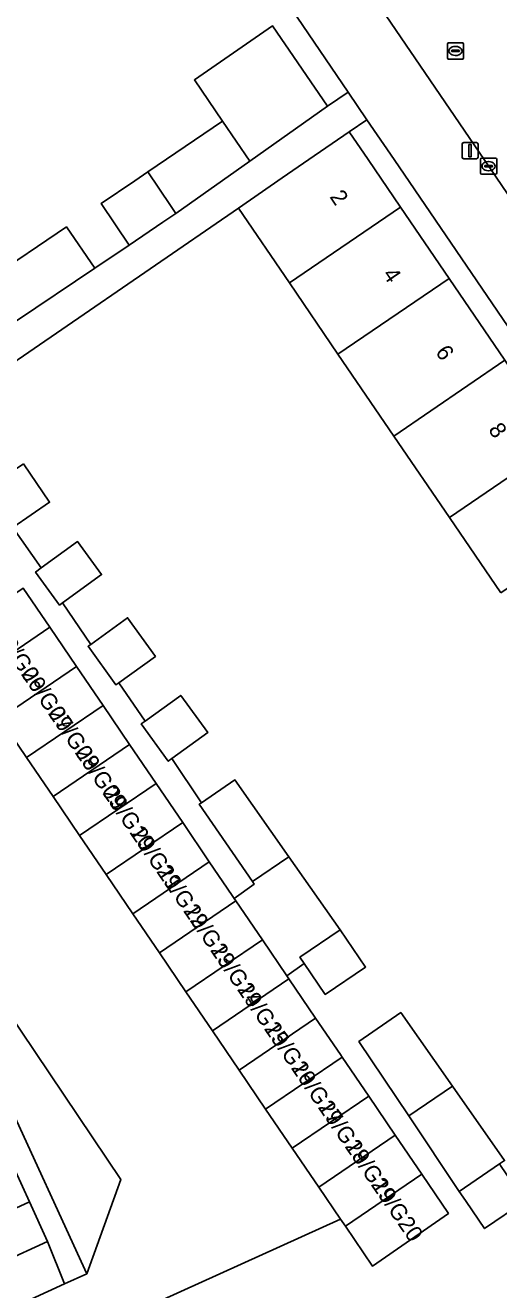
# Model space of a CAD drawing. Extents: x 158086 to 159499, y 382904 to 383981.
# Drawn here: x 158830.4 to 158859.6, y 383680.4 to 383758.3 of the extents above; entities that cross this region are included whole.
import ezdxf

# ---------------------------------------------------------------- set-up
doc = ezdxf.new("R2010")
doc.units = 0
for name, color, linetype in [('IMGEO_Erf', 7, 'Continuous'), ('IMGEO_Groenvoorziening', 7, 'Continuous'), ('IMGEO_Kolk', 7, 'Continuous'), ('IMGEO_Lichtmast', 7, 'Continuous'), ('IMGEO_Pand', 7, 'Continuous'), ('IMGEO_Pand_nummerreeks', 7, 'Continuous'), ('IMGEO_Rijbaan_lokaal_open', 7, 'Continuous'), ('IMGEO_Rioolput', 7, 'Continuous'), ('IMGEO_Voetpad_open', 7, 'Continuous')]:
    doc.layers.add(name, color=color, linetype=linetype)

msp = doc.modelspace()

# ---------------------------------------------------------------- linework, layer by layer
at = {"layer": 'IMGEO_Erf'}
for points in [[(158842.566, 383752.376), (158840.84, 383754.903), (158845.652, 383758.227), (158849.031, 383753.281), (158850.303, 383754.156), (158846.818, 383759.27), (158836.654, 383774.154)], [(158828.156, 383742.622), (158832.965, 383745.861), (158834.705, 383743.315), (158836.813, 383744.735), (158835.09, 383747.292), (158837.181, 383748.701), (158837.979, 383749.239), (158842.566, 383752.376)], [(158906.559, 383671.6), (158853.135, 383750), (158851.46, 383752.457), (158850.371, 383751.715), (158851.539, 383750), (158853.531, 383747.075), (158856.516, 383742.693), (158859.951, 383737.651)], [(158859.688, 383723.328), (158856.53, 383727.964), (158853.108, 383732.989), (158849.673, 383738.032), (158846.689, 383742.414), (158843.558, 383747.011), (158827.215, 383735.811)], [(158830.314, 383731.282), (158831.929, 383728.91), (158829.654, 383727.36), (158831.415, 383724.871), (158833.652, 383726.49), (158835.124, 383724.456), (158832.713, 383722.712), (158834.453, 383720.165), (158836.721, 383721.806), (158838.44, 383719.429), (158836.193, 383717.803), (158837.81, 383715.446), (158839.997, 383717.028), (158841.656, 383714.735), (158839.448, 383713.137), (158841.265, 383710.411), (158843.333, 383711.82), (158846.647, 383707.087), (158849.81, 383702.597), (158851.371, 383700.305), (158848.891, 383698.617), (158847.591, 383700.526), (158846.521, 383699.775), (158846.659, 383699.573), (158848.294, 383697.168), (158849.821, 383694.922), (158849.929, 383694.764), (158851.565, 383692.359), (158853.2, 383689.954), (158854.835, 383687.549), (158856.47, 383685.144), (158851.801, 383681.889), (158850.128, 383684.349), (158849.823, 383684.798), (158824.043, 383673.117)], [(158827.912, 383684.577), (158830.681, 383685.846), (158829.826, 383687.741)], [(158822.781, 383676.188), (158832.845, 383680.803), (158831.797, 383683.411), (158829.028, 383682.142)]]:
    msp.add_lwpolyline(points, dxfattribs=at)
msp.add_lwpolyline([(158859.929, 383688.398), (158859.621, 383688.187), (158859.726, 383688.033), (158861.179, 383685.899), (158858.699, 383684.21), (158857.564, 383685.877), (158857.246, 383686.344), (158857.141, 383686.498), (158854.026, 383691.143), (158850.962, 383695.714), (158853.538, 383697.5), (158856.715, 383692.975)], close=True, dxfattribs=at)
at = {"layer": 'IMGEO_Groenvoorziening'}
msp.add_lwpolyline([(158821.369, 383709.438), (158822.087, 383707.871), (158829.232, 383692.29), (158834.212, 383681.43), (158836.302, 383687.233)], close=True, dxfattribs=at)
at = {"layer": 'IMGEO_Kolk'}
for p, q in [((158858.445, 383749.17), (158858.445, 383750.022)), ((158858.52, 383750.096), (158859.372, 383750.096)), ((158858.704, 383749.59), (158858.704, 383749.602)), ((158859.142, 383749.553), (158858.744, 383749.553)), ((158858.747, 383749.639), (158859.145, 383749.639)), ((158858.933, 383749.876), (158858.958, 383749.876)), ((158859.188, 383749.602), (158859.188, 383749.59)), ((158859.446, 383750.022), (158859.446, 383749.17)), ((158859.372, 383749.096), (158858.52, 383749.096)), ((158858.956, 383749.316), (158858.931, 383749.316))]:
    msp.add_line(p, q, dxfattribs=at)
for points in [[(158858.445, 383749.17), (158858.445, 383750.022)], [(158858.52, 383750.096), (158859.372, 383750.096)], [(158859.446, 383750.022), (158859.446, 383749.17)], [(158859.372, 383749.096), (158858.52, 383749.096)]]:
    msp.add_lwpolyline(points, dxfattribs=at)
for centre, radius, start, end in [((158858.522, 383750.02), 0.0765, 91.55205, 178.44795), ((158858.522, 383750.02), 0.0765, 91.55205, 178.44795), ((158858.744, 383749.599), 0.0403, 85.87752, 175.75265), ((158858.741, 383749.589), 0.0366, 178.93798, 274.71019), ((158859.145, 383749.596), 0.043, 264.86636, 352.45326), ((158859.149, 383749.601), 0.0386, 1.73085, 96.63898), ((158859.37, 383750.02), 0.0765, 1.55205, 88.44795), ((158859.37, 383750.02), 0.0765, 1.55205, 88.44795), ((158858.522, 383749.172), 0.0765, 181.55205, 268.44795), ((158858.522, 383749.172), 0.0765, 181.55205, 268.44795), ((158859.37, 383749.172), 0.0765, 271.55205, 358.44795), ((158859.37, 383749.172), 0.0765, 271.55205, 358.44795)]:
    msp.add_arc(centre, radius, start, end, dxfattribs=at)
for centre, major_axis, ratio, start_param, end_param in [((158858.932, 383749.596), (-0.387, 0.002), 0.722429, 4.712389, 7.853982), ((158858.957, 383749.596), (-0.39, 0.002), 0.717154, 1.570796, 4.712389)]:
    msp.add_ellipse(centre, major_axis=major_axis, ratio=ratio, start_param=start_param, end_param=end_param, dxfattribs=at)
at = {"layer": 'IMGEO_Lichtmast'}
for p, q in [((158857.311, 383750.151), (158857.311, 383750.951)), ((158857.311, 383750.951), (158857.311, 383750.151)), ((158857.411, 383751.051), (158858.201, 383751.051)), ((158858.201, 383751.051), (158857.411, 383751.051)), ((158858.301, 383750.951), (158858.301, 383750.151)), ((158858.301, 383750.151), (158858.301, 383750.951)), ((158858.201, 383750.051), (158857.411, 383750.051)), ((158857.411, 383750.051), (158858.201, 383750.051))]:
    msp.add_line(p, q, dxfattribs=at)
msp.add_lwpolyline([(158857.731, 383750.926), (158857.881, 383750.926), (158857.881, 383750.176), (158857.731, 383750.176), (158857.731, 383750.926)], dxfattribs=at)
for centre, start, end in [((158857.411, 383750.951), 90, 180), ((158857.411, 383750.951), 90, 180), ((158858.201, 383750.951), 0, 90), ((158858.201, 383750.951), 360, 90), ((158857.411, 383750.151), 180, 270), ((158857.411, 383750.151), 180, 270), ((158858.201, 383750.151), 270, 0), ((158858.201, 383750.151), 270, 0)]:
    msp.add_arc(centre, 0.1, start, end, dxfattribs=at)
at = {"layer": 'IMGEO_Pand'}
for points in [[(158845.652, 383758.227), (158840.84, 383754.903), (158842.566, 383752.376), (158844.256, 383749.903), (158849.031, 383753.281)], [(158842.566, 383752.376), (158837.979, 383749.239), (158839.367, 383747.18), (158839.702, 383746.682), (158844.256, 383749.903)], [(158853.531, 383747.075), (158851.539, 383750), (158850.371, 383751.715), (158847.872, 383750), (158846.249, 383748.886), (158843.558, 383747.011), (158846.689, 383742.414)], [(158839.367, 383747.18), (158837.979, 383749.239), (158837.181, 383748.701), (158835.09, 383747.292), (158836.813, 383744.735), (158838.904, 383746.144), (158839.702, 383746.682)], [(158853.531, 383747.075), (158846.689, 383742.414), (158849.673, 383738.032), (158856.516, 383742.693)], [(158834.705, 383743.315), (158832.965, 383745.861), (158828.156, 383742.622), (158829.896, 383740.076)], [(158853.108, 383732.989), (158859.951, 383737.651), (158856.516, 383742.693), (158849.673, 383738.032)], [(158853.108, 383732.989), (158856.53, 383727.964), (158863.374, 383732.625), (158859.951, 383737.651)], [(158859.688, 383723.328), (158866.532, 383727.99), (158863.374, 383732.625), (158856.53, 383727.964)], [(158830.314, 383731.282), (158828.171, 383729.823), (158827.854, 383729.607), (158829.47, 383727.235), (158829.654, 383727.36), (158831.929, 383728.91)], [(158833.652, 383726.49), (158831.415, 383724.871), (158831.063, 383724.617), (158832.535, 383722.583), (158832.713, 383722.712), (158835.124, 383724.456)], [(158831.943, 383721.218), (158830.308, 383723.622), (158825.598, 383720.42), (158827.233, 383718.015)], [(158836.721, 383721.806), (158834.453, 383720.165), (158834.289, 383720.046), (158836.009, 383717.67), (158836.193, 383717.803), (158838.44, 383719.429)], [(158831.943, 383721.218), (158827.233, 383718.015), (158828.868, 383715.611), (158833.578, 383718.813)], [(158835.213, 383716.408), (158833.578, 383718.813), (158828.868, 383715.611), (158830.504, 383713.206)], [(158839.997, 383717.028), (158837.81, 383715.446), (158837.568, 383715.271), (158839.227, 383712.977), (158839.448, 383713.137), (158841.656, 383714.735)], [(158836.848, 383714.003), (158835.213, 383716.408), (158830.504, 383713.206), (158832.139, 383710.801)], [(158833.775, 383708.396), (158838.483, 383711.598), (158836.848, 383714.003), (158832.139, 383710.801)], [(158833.775, 383708.396), (158835.41, 383705.992), (158840.118, 383709.193), (158838.483, 383711.598)], [(158843.333, 383711.82), (158841.265, 383710.411), (158841.141, 383710.327), (158844.412, 383705.564), (158846.647, 383707.087)], [(158835.41, 383705.992), (158837.045, 383703.587), (158841.754, 383706.788), (158840.118, 383709.193)], [(158843.389, 383704.383), (158843.289, 383704.53), (158843.164, 383704.714), (158841.754, 383706.788), (158837.045, 383703.587), (158838.681, 383701.182)], [(158846.647, 383707.087), (158844.412, 383705.564), (158844.518, 383705.409), (158843.289, 383704.53), (158843.389, 383704.383), (158845.024, 383701.978), (158846.521, 383699.775), (158847.591, 383700.526), (158847.33, 383700.909), (158849.81, 383702.597)], [(158840.316, 383698.777), (158845.024, 383701.978), (158843.389, 383704.383), (158838.681, 383701.182)], [(158846.659, 383699.573), (158846.521, 383699.775), (158845.024, 383701.978), (158840.316, 383698.777), (158841.951, 383696.373)], [(158849.81, 383702.597), (158847.33, 383700.909), (158847.591, 383700.526), (158848.891, 383698.617), (158851.371, 383700.305)], [(158841.951, 383696.373), (158843.587, 383693.968), (158848.294, 383697.168), (158846.659, 383699.573)], [(158853.538, 383697.5), (158850.962, 383695.714), (158854.026, 383691.143), (158856.715, 383692.975)], [(158849.929, 383694.764), (158849.821, 383694.922), (158848.294, 383697.168), (158843.587, 383693.968), (158845.222, 383691.563)], [(158845.222, 383691.563), (158846.857, 383689.158), (158851.565, 383692.359), (158849.929, 383694.764)], [(158856.715, 383692.975), (158854.026, 383691.143), (158857.141, 383686.498), (158859.621, 383688.187), (158859.929, 383688.398)], [(158846.857, 383689.158), (158848.493, 383686.754), (158853.2, 383689.954), (158851.565, 383692.359)], [(158854.835, 383687.549), (158853.2, 383689.954), (158848.493, 383686.754), (158849.823, 383684.798), (158850.128, 383684.349)], [(158859.726, 383688.033), (158859.621, 383688.187), (158857.141, 383686.498), (158857.246, 383686.344), (158857.564, 383685.877), (158858.699, 383684.21), (158861.179, 383685.899)], [(158850.128, 383684.349), (158851.801, 383681.889), (158856.47, 383685.144), (158854.835, 383687.549)], [(158830.681, 383685.846), (158827.912, 383684.577), (158829.028, 383682.142), (158831.797, 383683.411)]]:
    msp.add_lwpolyline(points, close=True, dxfattribs=at)
at = {"layer": 'IMGEO_Rijbaan_lokaal_open'}
for points in [[(158858.598, 383766.369), (158856.988, 383770.054), (158856.64, 383771.036), (158847.895, 383765.748), (158848.654, 383764.691), (158849.459, 383763.52), (158849.888, 383762.858), (158852.021, 383759.76), (158858.671, 383750), (158866.208, 383738.938), (158872.724, 383743.585), (158870.102, 383747.408), (158868.473, 383750), (158868.252, 383750.192), (158862.845, 383758.328)], [(158824.043, 383673.117), (158849.823, 383684.798), (158848.493, 383686.754), (158846.857, 383689.158), (158845.222, 383691.563), (158843.587, 383693.968), (158841.951, 383696.373), (158840.316, 383698.777), (158838.681, 383701.182), (158837.045, 383703.587), (158835.41, 383705.992), (158833.775, 383708.396), (158832.139, 383710.801), (158830.504, 383713.206), (158828.868, 383715.611)], [(158821.369, 383709.438), (158836.302, 383687.233), (158834.212, 383681.43), (158832.845, 383680.803), (158822.781, 383676.188)]]:
    msp.add_lwpolyline(points, dxfattribs=at)
at = {"layer": 'IMGEO_Rioolput'}
for p, q in [((158856.482, 383757.188), (158857.334, 383757.188)), ((158856.407, 383756.262), (158856.407, 383757.114)), ((158856.666, 383756.682), (158856.666, 383756.694)), ((158857.104, 383756.645), (158856.706, 383756.645)), ((158856.709, 383756.731), (158857.107, 383756.731)), ((158856.918, 383756.408), (158856.893, 383756.408)), ((158856.895, 383756.968), (158856.92, 383756.968)), ((158857.15, 383756.694), (158857.15, 383756.682)), ((158857.408, 383757.114), (158857.408, 383756.262)), ((158857.334, 383756.188), (158856.482, 383756.188))]:
    msp.add_line(p, q, dxfattribs=at)
for points in [[(158856.482, 383757.188), (158857.334, 383757.188)], [(158856.407, 383756.262), (158856.407, 383757.114)], [(158857.408, 383757.114), (158857.408, 383756.262)], [(158857.334, 383756.188), (158856.482, 383756.188)]]:
    msp.add_lwpolyline(points, dxfattribs=at)
for centre, radius, start, end in [((158856.484, 383757.112), 0.0765, 91.55205, 178.44795), ((158856.484, 383757.112), 0.0765, 91.55205, 178.44795), ((158857.332, 383757.112), 0.0765, 1.55205, 88.44795), ((158857.332, 383757.112), 0.0765, 1.55205, 88.44795), ((158856.706, 383756.691), 0.0403, 85.87752, 175.75265), ((158856.703, 383756.681), 0.0366, 178.93798, 274.71019), ((158857.107, 383756.688), 0.043, 264.86636, 352.45326), ((158857.111, 383756.693), 0.0386, 1.73085, 96.63898), ((158856.484, 383756.264), 0.0765, 181.55205, 268.44795), ((158856.484, 383756.264), 0.0765, 181.55205, 268.44795), ((158857.332, 383756.264), 0.0765, 271.55205, 358.44795), ((158857.332, 383756.264), 0.0765, 271.55205, 358.44795)]:
    msp.add_arc(centre, radius, start, end, dxfattribs=at)
for centre, major_axis, ratio, start_param, end_param in [((158856.894, 383756.688), (-0.387, 0.002), 0.722429, 4.712389, 7.853982), ((158856.919, 383756.688), (-0.39, 0.002), 0.717154, 1.570796, 4.712389)]:
    msp.add_ellipse(centre, major_axis=major_axis, ratio=ratio, start_param=start_param, end_param=end_param, dxfattribs=at)
at = {"layer": 'IMGEO_Voetpad_open'}
for points in [[(158836.654, 383774.154), (158846.818, 383759.27), (158850.303, 383754.156), (158851.46, 383752.457), (158853.135, 383750), (158906.559, 383671.6), (158914.424, 383663.739)], [(158867.748, 383736.679), (158866.208, 383738.938), (158858.671, 383750), (158852.021, 383759.76), (158851.608, 383759.479), (158849.046, 383763.239), (158849.459, 383763.52), (158848.654, 383764.691), (158847.895, 383765.748), (158844.518, 383770.671), (158843.369, 383772.251)], [(158827.215, 383735.811), (158843.558, 383747.011), (158846.249, 383748.886), (158847.872, 383750), (158850.371, 383751.715), (158851.46, 383752.457), (158850.303, 383754.156), (158849.031, 383753.281), (158844.256, 383749.903), (158839.702, 383746.682), (158838.904, 383746.144), (158836.813, 383744.735), (158834.705, 383743.315), (158829.896, 383740.076)], [(158830.308, 383723.622), (158831.943, 383721.218), (158833.578, 383718.813), (158835.213, 383716.408), (158836.848, 383714.003), (158838.483, 383711.598), (158840.118, 383709.193), (158841.754, 383706.788), (158843.164, 383704.714), (158843.289, 383704.53), (158844.518, 383705.409), (158844.412, 383705.564), (158841.141, 383710.327), (158841.265, 383710.411), (158839.448, 383713.137), (158839.227, 383712.977), (158837.568, 383715.271), (158837.81, 383715.446), (158836.193, 383717.803), (158836.009, 383717.67), (158834.289, 383720.046), (158834.453, 383720.165), (158832.713, 383722.712), (158832.535, 383722.583), (158831.063, 383724.617), (158831.415, 383724.871), (158829.654, 383727.36)], [(158829.826, 383687.741), (158830.681, 383685.846), (158831.797, 383683.411), (158832.845, 383680.803), (158834.212, 383681.43), (158829.232, 383692.29)]]:
    msp.add_lwpolyline(points, dxfattribs=at)

# ---------------------------------------------------------------- texts
at = {"layer": 'IMGEO_Pand_nummerreeks'}
for s, rotation, p in [('2', 304.26186, (158849.131, 383747.709)), ('4', 304.26186, (158852.385, 383742.932)), ('6', 304.26186, (158855.639, 383738.156)), ('8', 304.26186, (158858.894, 383733.376)), ('29/G06', 304.42459, (158828.478, 383720.754)), ('29/G07', 304.42459, (158830.135, 383718.338)), ('29/G08', 304.42459, (158831.793, 383715.918)), ('29/G09', 304.42459, (158833.445, 383713.507)), ('29/G10', 304.42459, (158835.157, 383711.01)), ('29/G11', 304.42459, (158836.874, 383708.505)), ('29/G12', 304.42309, (158838.464, 383706.185)), ('29/G13', 304.42459, (158840.124, 383703.762)), ('29/G14', 304.42309, (158841.78, 383701.346)), ('29/G15', 304.42459, (158843.436, 383698.929)), ('29/G16', 304.42309, (158845.093, 383696.513)), ('29/G17', 304.42459, (158846.749, 383694.096)), ('29/G18', 304.42459, (158848.407, 383691.676)), ('29/G19', 304.42309, (158850.06, 383689.265)), ('29/G20', 304.42459, (158851.668, 383686.918))]:
    msp.add_text(s, height=1, rotation=rotation, dxfattribs=at).set_placement(p)

doc.saveas('drawing.dxf')
